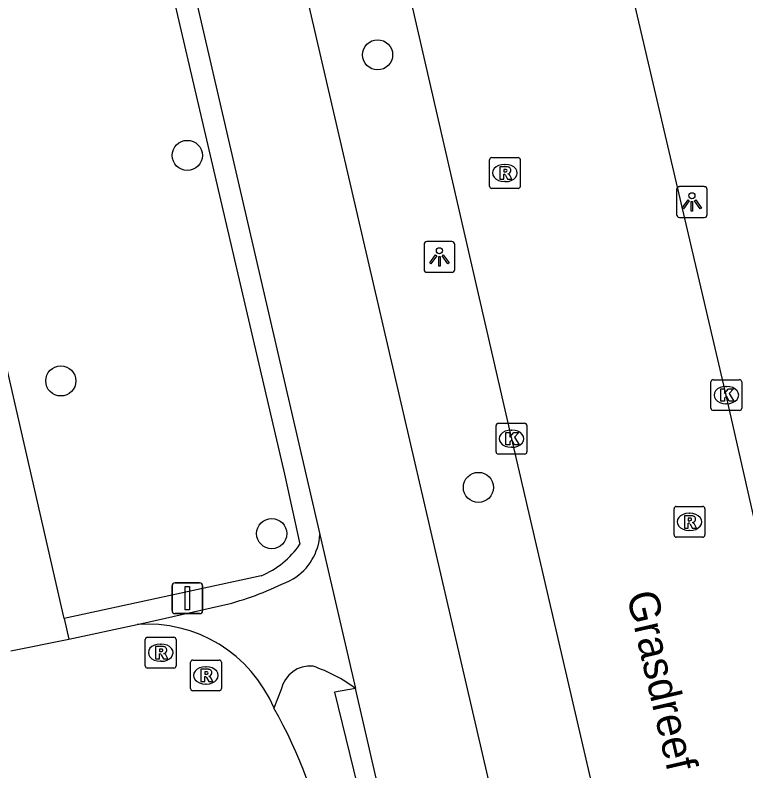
# Model space of a CAD drawing. Extents: x 156414 to 157775, y 382335 to 383765.
# Drawn here: x 156893.94 to 156917.66, y 383335.87 to 383360.41 of the extents above; entities that cross this region are included whole.
import ezdxf

# ---------------------------------------------------------------- set-up
doc = ezdxf.new("R2010")
doc.units = 0
for name, color, linetype in [('IMGEO_Boom', 7, 'Continuous'), ('IMGEO_Fietspad_gesloten', 7, 'Continuous'), ('IMGEO_Haag', 7, 'Continuous'), ('IMGEO_Kolk', 7, 'Continuous'), ('IMGEO_Lichtpunt', 7, 'Continuous'), ('IMGEO_Openbare_ruimte_label', 7, 'Continuous'), ('IMGEO_OVBaan_gesloten', 7, 'Continuous'), ('IMGEO_Rijbaan_lokaal_gesloten', 7, 'Continuous'), ('IMGEO_Rioolput', 7, 'Continuous'), ('IMGEO_Verkeersbordpaal', 7, 'Continuous'), ('IMGEO_Voetpad_open', 7, 'Continuous')]:
    doc.layers.add(name, color=color, linetype=linetype)

msp = doc.modelspace()

# ---------------------------------------------------------------- linework, layer by layer
at = {"layer": 'IMGEO_Boom'}
for centre in [(156905.707, 383359.117), (156899.529, 383355.852), (156895.424, 383348.532), (156908.98, 383345.076), (156902.27, 383343.575)]:
    msp.add_circle(centre, 0.489, dxfattribs=at)
at = {"layer": 'IMGEO_Fietspad_gesloten'}
for points in [[(156891.704, 383395.882), (156903.833, 383343.549)], [(156940.9, 383198.361), (156936.125, 383219.122), (156929.018, 383250), (156909.949, 383332.845), (156900.514, 383373.541)], [(156903.833, 383343.549), (156904.994, 383338.546)], [(156897.898, 383340.623), (156898.147, 383340.676), (156900.98, 383341.322)], [(156902.577, 383338.518), (156902.344, 383337.909)], [(156905.923, 383334.515), (156904.994, 383338.546)]]:
    msp.add_lwpolyline(points, dxfattribs=at)
for centre, radius, start, end in [((156902.019, 383343.66), 1.818, 301.2964, 356.496), ((156897.875, 383352.062), 11.179, 286.1233, 297.0705), ((156903.513, 383338.318), 0.957, 83.734, 167.9332), ((156902.034, 383334.582), 4.947, 53.254, 71.3421)]:
    msp.add_arc(centre, radius, start, end, dxfattribs=at)
at = {"layer": 'IMGEO_Haag'}
for points in [[(156883.266, 383394.465), (156889.593, 383395.89), (156891.094, 383395.807), (156896.19, 383373.344), (156902.688, 383345.505), (156903.183, 383343.229)], [(156901.929, 383342.207), (156895.53, 383340.821)], [(156904.994, 383338.546), (156904.312, 383338.43), (156905.291, 383334.402), (156905.923, 383334.515)]]:
    msp.add_lwpolyline(points, dxfattribs=at)
msp.add_arc((156900.833, 383344.833), 2.845, 292.6641, 325.6954, dxfattribs=at)
at = {"layer": 'IMGEO_Kolk'}
for p, q in [((156916.527, 383347.647), (156916.527, 383348.499)), ((156916.602, 383348.573), (156917.454, 383348.573)), ((156917.528, 383348.499), (156917.528, 383347.647)), ((156917.015, 383348.353), (156917.04, 383348.353)), ((156917.038, 383347.793), (156917.013, 383347.793)), ((156917.454, 383347.573), (156916.602, 383347.573)), ((156909.554, 383346.231), (156909.554, 383347.083)), ((156909.629, 383347.157), (156910.481, 383347.157)), ((156910.555, 383347.083), (156910.555, 383346.231)), ((156910.042, 383346.937), (156910.067, 383346.937)), ((156910.065, 383346.377), (156910.04, 383346.377)), ((156910.481, 383346.157), (156909.629, 383346.157))]:
    msp.add_line(p, q, dxfattribs=at)
for points in [[(156916.527, 383347.647), (156916.527, 383348.499)], [(156916.602, 383348.573), (156917.454, 383348.573)], [(156917.528, 383348.499), (156917.528, 383347.647)], [(156916.848, 383348.273), (156916.971, 383348.273), (156916.971, 383348.122), (156917.101, 383348.273), (156917.265, 383348.273), (156917.119, 383348.122), (156917.272, 383347.873), (156917.12, 383347.873), (156917.035, 383348.037), (156916.971, 383347.97), (156916.971, 383347.873), (156916.848, 383347.873), (156916.848, 383348.273)], [(156917.454, 383347.573), (156916.602, 383347.573)], [(156909.554, 383346.231), (156909.554, 383347.083)], [(156909.629, 383347.157), (156910.481, 383347.157)], [(156910.555, 383347.083), (156910.555, 383346.231)], [(156909.875, 383346.857), (156909.998, 383346.857), (156909.998, 383346.706), (156910.128, 383346.857), (156910.292, 383346.857), (156910.146, 383346.706), (156910.299, 383346.457), (156910.147, 383346.457), (156910.062, 383346.621), (156909.998, 383346.554), (156909.998, 383346.457), (156909.875, 383346.457), (156909.875, 383346.857)], [(156910.481, 383346.157), (156909.629, 383346.157)]]:
    msp.add_lwpolyline(points, dxfattribs=at)
for centre, start, end in [((156916.604, 383348.497), 91.552, 178.448), ((156916.604, 383348.497), 91.552, 178.448), ((156917.452, 383348.497), 1.552, 88.448), ((156917.452, 383348.497), 1.552, 88.448), ((156916.604, 383347.649), 181.552, 268.448), ((156916.604, 383347.649), 181.552, 268.448), ((156917.452, 383347.649), 271.552, 358.448), ((156917.452, 383347.649), 271.552, 358.448), ((156909.631, 383347.081), 91.552, 178.448), ((156909.631, 383347.081), 91.552, 178.448), ((156910.479, 383347.081), 1.552, 88.448), ((156910.479, 383347.081), 1.552, 88.448), ((156909.631, 383346.233), 181.552, 268.448), ((156909.631, 383346.233), 181.552, 268.448), ((156910.479, 383346.233), 271.552, 358.448), ((156910.479, 383346.233), 271.552, 358.448)]:
    msp.add_arc(centre, 0.0765, start, end, dxfattribs=at)
for centre, major_axis, ratio, start_param, end_param in [((156917.014, 383348.073), (-0.387, 0.002), 0.722429, 4.712389, 7.853982), ((156917.039, 383348.073), (-0.39, 0.002), 0.717154, 1.570796, 4.712389), ((156910.041, 383346.657), (-0.387, 0.002), 0.722429, 4.712389, 7.853982), ((156910.066, 383346.657), (-0.39, 0.002), 0.717154, 1.570796, 4.712389)]:
    msp.add_ellipse(centre, major_axis=major_axis, ratio=ratio, start_param=start_param, end_param=end_param, dxfattribs=at)
at = {"layer": 'IMGEO_Lichtpunt'}
for p, q in [((156915.41, 383354.743), (156915.41, 383353.936)), ((156915.41, 383354.743), (156915.41, 383353.936)), ((156916.312, 383354.838), (156915.504, 383354.838)), ((156916.312, 383354.838), (156915.504, 383354.838)), ((156916.406, 383353.936), (156916.406, 383354.743)), ((156916.406, 383353.936), (156916.406, 383354.743)), ((156915.504, 383353.842), (156916.312, 383353.842)), ((156915.504, 383353.842), (156916.312, 383353.842)), ((156907.215, 383352.959), (156907.215, 383352.152)), ((156907.215, 383352.959), (156907.215, 383352.152)), ((156908.117, 383353.054), (156907.309, 383353.054)), ((156908.117, 383353.054), (156907.309, 383353.054)), ((156908.211, 383352.152), (156908.211, 383352.959)), ((156908.211, 383352.152), (156908.211, 383352.959)), ((156907.309, 383352.058), (156908.117, 383352.058)), ((156907.309, 383352.058), (156908.117, 383352.058))]:
    msp.add_line(p, q, dxfattribs=at)
for points in [[(156915.784, 383354.407), (156915.823, 383354.379), (156915.635, 383354.117), (156915.597, 383354.144), (156915.784, 383354.407)], [(156915.996, 383354.379), (156916.034, 383354.406), (156916.221, 383354.144), (156916.182, 383354.116), (156915.996, 383354.379)], [(156915.886, 383354.359), (156915.933, 383354.359), (156915.933, 383354.037), (156915.886, 383354.037), (156915.886, 383354.359)], [(156907.589, 383352.623), (156907.628, 383352.595), (156907.44, 383352.333), (156907.402, 383352.36), (156907.589, 383352.623)], [(156907.691, 383352.575), (156907.738, 383352.575), (156907.738, 383352.253), (156907.691, 383352.253), (156907.691, 383352.575)], [(156907.801, 383352.595), (156907.839, 383352.622), (156908.026, 383352.36), (156907.987, 383352.332), (156907.801, 383352.595)]]:
    msp.add_lwpolyline(points, dxfattribs=at)
for centre in [(156915.909, 383354.541), (156907.714, 383352.757)]:
    msp.add_circle(centre, 0.0994, dxfattribs=at)
for centre, start, end in [((156915.504, 383354.743), 90, 180), ((156915.504, 383354.743), 90, 180), ((156916.312, 383354.743), 0, 90), ((156916.312, 383354.743), 0, 90), ((156915.504, 383353.936), 180, 270), ((156915.504, 383353.936), 180, 270), ((156916.312, 383353.936), 270, 0), ((156916.312, 383353.936), 270, 360), ((156907.309, 383352.959), 90, 180), ((156907.309, 383352.959), 90, 180), ((156908.117, 383352.959), 0, 90), ((156908.117, 383352.959), 0, 90), ((156907.309, 383352.152), 180, 270), ((156907.309, 383352.152), 180, 270), ((156908.117, 383352.152), 270, 0), ((156908.117, 383352.152), 270, 360)]:
    msp.add_arc(centre, 0.0946, start, end, dxfattribs=at)
at = {"layer": 'IMGEO_OVBaan_gesloten'}
for points in [[(156966.653, 383132.564), (156965.636, 383136.958), (156961.996, 383152.751), (156957.51, 383172.189), (156952.648, 383193.045), (156948.081, 383213.092), (156943.691, 383232.123), (156939.593, 383249.999), (156939.341, 383251.098), (156934.742, 383271.089), (156930.329, 383290.11), (156921.33, 383329.097), (156917.027, 383348.073), (156912.337, 383368.106), (156905.568, 383397.246), (156903.19, 383407.661), (156900.763, 383418.179)], [(156903.691, 383374.292), (156905.912, 383364.684), (156910.056, 383346.657), (156914.565, 383327.212), (156919.339, 383306.196), (156928.184, 383268.218), (156932.364, 383250), (156937.12, 383229.206), (156941.291, 383211.195), (156946.08, 383190.398), (156950.701, 383170.43), (156955.088, 383151.44), (156959.779, 383131.147)]]:
    msp.add_lwpolyline(points, dxfattribs=at)
at = {"layer": 'IMGEO_Rijbaan_lokaal_gesloten'}
for points in [[(156895.683, 383340.152), (156897.898, 383340.623)], [(156893.802, 383339.768), (156895.683, 383340.152)]]:
    msp.add_lwpolyline(points, dxfattribs=at)
for centre, radius, start, end in [((156898.249, 383336.199), 4.438, 22.6616, 94.5355), ((156888.779, 383330.233), 15.586, 10.8065, 29.5058)]:
    msp.add_arc(centre, radius, start, end, dxfattribs=at)
at = {"layer": 'IMGEO_Rioolput'}
for p, q in [((156909.339, 383354.855), (156909.339, 383355.707)), ((156909.414, 383355.781), (156910.266, 383355.781)), ((156910.34, 383355.707), (156910.34, 383354.855)), ((156909.827, 383355.561), (156909.852, 383355.561)), ((156909.85, 383355.001), (156909.825, 383355.001)), ((156910.266, 383354.781), (156909.414, 383354.781)), ((156915.329, 383343.532), (156915.329, 383344.384)), ((156915.404, 383344.458), (156916.256, 383344.458)), ((156916.33, 383344.384), (156916.33, 383343.532)), ((156915.817, 383344.238), (156915.842, 383344.238)), ((156915.84, 383343.678), (156915.815, 383343.678)), ((156916.256, 383343.458), (156915.404, 383343.458)), ((156898.241, 383340.211), (156899.093, 383340.211)), ((156898.166, 383339.285), (156898.166, 383340.137)), ((156898.654, 383339.991), (156898.679, 383339.991)), ((156899.167, 383340.137), (156899.167, 383339.285)), ((156898.677, 383339.431), (156898.652, 383339.431)), ((156899.709, 383339.473), (156900.561, 383339.473)), ((156899.093, 383339.211), (156898.241, 383339.211)), ((156899.634, 383338.547), (156899.634, 383339.399)), ((156900.122, 383339.253), (156900.147, 383339.253)), ((156900.635, 383339.399), (156900.635, 383338.547)), ((156900.145, 383338.693), (156900.12, 383338.693)), ((156900.561, 383338.473), (156899.709, 383338.473))]:
    msp.add_line(p, q, dxfattribs=at)
for points in [[(156909.339, 383354.855), (156909.339, 383355.707)], [(156909.414, 383355.781), (156910.266, 383355.781)], [(156910.34, 383355.707), (156910.34, 383354.855)], [(156909.928, 383355.479), (156909.676, 383355.481), (156909.676, 383355.081)], [(156909.854, 383355.4), (156909.8, 383355.4), (156909.8, 383355.319)], [(156909.676, 383355.081), (156909.8, 383355.081), (156909.8, 383355.243), (156909.811, 383355.243)], [(156909.8, 383355.319), (156909.852, 383355.319)], [(156909.858, 383355.214), (156909.929, 383355.081), (156910.069, 383355.081), (156910.004, 383355.207)], [(156910.266, 383354.781), (156909.414, 383354.781)], [(156915.329, 383343.532), (156915.329, 383344.384)], [(156915.404, 383344.458), (156916.256, 383344.458)], [(156916.33, 383344.384), (156916.33, 383343.532)], [(156915.918, 383344.156), (156915.666, 383344.158), (156915.666, 383343.758)], [(156915.844, 383344.077), (156915.79, 383344.077), (156915.79, 383343.996)], [(156915.666, 383343.758), (156915.79, 383343.758), (156915.79, 383343.92), (156915.801, 383343.92)], [(156915.79, 383343.996), (156915.842, 383343.996)], [(156915.848, 383343.891), (156915.919, 383343.758), (156916.059, 383343.758), (156915.994, 383343.884)], [(156916.256, 383343.458), (156915.404, 383343.458)], [(156898.241, 383340.211), (156899.093, 383340.211)], [(156898.166, 383339.285), (156898.166, 383340.137)], [(156898.755, 383339.909), (156898.503, 383339.911), (156898.503, 383339.511)], [(156899.167, 383340.137), (156899.167, 383339.285)], [(156898.503, 383339.511), (156898.627, 383339.511), (156898.627, 383339.673), (156898.638, 383339.673)], [(156898.681, 383339.83), (156898.627, 383339.83), (156898.627, 383339.749)], [(156898.627, 383339.749), (156898.679, 383339.749)], [(156898.685, 383339.644), (156898.756, 383339.511), (156898.896, 383339.511), (156898.831, 383339.637)], [(156899.709, 383339.473), (156900.561, 383339.473)], [(156899.093, 383339.211), (156898.241, 383339.211)], [(156899.634, 383338.547), (156899.634, 383339.399)], [(156900.223, 383339.171), (156899.971, 383339.173), (156899.971, 383338.773)], [(156900.635, 383339.399), (156900.635, 383338.547)], [(156899.971, 383338.773), (156900.095, 383338.773), (156900.095, 383338.935), (156900.106, 383338.935)], [(156900.149, 383339.092), (156900.095, 383339.092), (156900.095, 383339.011)], [(156900.095, 383339.011), (156900.147, 383339.011)], [(156900.153, 383338.906), (156900.224, 383338.773), (156900.364, 383338.773), (156900.299, 383338.899)], [(156900.561, 383338.473), (156899.709, 383338.473)]]:
    msp.add_lwpolyline(points, dxfattribs=at)
for centre, radius, start, end in [((156909.416, 383355.705), 0.0765, 91.552, 178.448), ((156909.416, 383355.705), 0.0765, 91.552, 178.448), ((156910.264, 383355.705), 0.0765, 1.552, 88.448), ((156910.264, 383355.705), 0.0765, 1.552, 88.448), ((156909.86, 383355.304), 0.0964, 77.0061, 93.1865), ((156909.874, 383355.361), 0.0378, 276.6634, 79.6772), ((156909.927, 383355.369), 0.109, 350.3612, 89.416), ((156909.81, 383355.19), 0.0533, 26.0293, 88.6989), ((156909.836, 383355.508), 0.19, 274.7715, 282.9687), ((156909.925, 383355.369), 0.112, 277.5842, 350.9817), ((156909.909, 383355.154), 0.108, 29.5134, 73.7905), ((156909.416, 383354.857), 0.0765, 181.552, 268.448), ((156909.416, 383354.857), 0.0765, 181.552, 268.448), ((156910.264, 383354.857), 0.0765, 271.552, 358.448), ((156910.264, 383354.857), 0.0765, 271.552, 358.448), ((156915.406, 383344.382), 0.0765, 91.552, 178.448), ((156915.406, 383344.382), 0.0765, 91.552, 178.448), ((156916.254, 383344.382), 0.0765, 1.552, 88.448), ((156916.254, 383344.382), 0.0765, 1.552, 88.448), ((156915.85, 383343.981), 0.0964, 77.0061, 93.1865), ((156915.864, 383344.038), 0.0378, 276.6634, 79.6772), ((156915.917, 383344.046), 0.109, 350.3612, 89.416), ((156915.8, 383343.867), 0.0533, 26.0293, 88.6989), ((156915.826, 383344.185), 0.19, 274.7715, 282.9687), ((156915.915, 383344.046), 0.112, 277.5842, 350.9817), ((156915.899, 383343.831), 0.108, 29.5134, 73.7905), ((156915.406, 383343.534), 0.0765, 181.552, 268.448), ((156915.406, 383343.534), 0.0765, 181.552, 268.448), ((156916.254, 383343.534), 0.0765, 271.552, 358.448), ((156916.254, 383343.534), 0.0765, 271.552, 358.448), ((156898.243, 383340.135), 0.0765, 91.552, 178.448), ((156898.243, 383340.135), 0.0765, 91.552, 178.448), ((156899.091, 383340.135), 0.0765, 1.552, 88.448), ((156899.091, 383340.135), 0.0765, 1.552, 88.448), ((156898.754, 383339.799), 0.109, 350.3612, 89.416), ((156898.637, 383339.62), 0.0533, 26.0293, 88.6989), ((156898.663, 383339.938), 0.19, 274.7715, 282.9687), ((156898.687, 383339.734), 0.0964, 77.0061, 93.1865), ((156898.701, 383339.791), 0.0378, 276.6634, 79.6772), ((156898.752, 383339.799), 0.112, 277.5842, 350.9817), ((156898.736, 383339.584), 0.108, 29.5134, 73.7905), ((156899.711, 383339.397), 0.0765, 91.552, 178.448), ((156899.711, 383339.397), 0.0765, 91.552, 178.448), ((156900.559, 383339.397), 0.0765, 1.552, 88.448), ((156900.559, 383339.397), 0.0765, 1.552, 88.448), ((156898.243, 383339.287), 0.0765, 181.552, 268.448), ((156898.243, 383339.287), 0.0765, 181.552, 268.448), ((156899.091, 383339.287), 0.0765, 271.552, 358.448), ((156899.091, 383339.287), 0.0765, 271.552, 358.448), ((156900.222, 383339.061), 0.109, 350.3612, 89.416), ((156900.105, 383338.882), 0.0533, 26.0293, 88.6989), ((156900.131, 383339.2), 0.19, 274.7715, 282.9687), ((156900.155, 383338.996), 0.0964, 77.0061, 93.1865), ((156900.169, 383339.053), 0.0378, 276.6634, 79.6772), ((156900.22, 383339.061), 0.112, 277.5842, 350.9817), ((156900.204, 383338.846), 0.108, 29.5134, 73.7905), ((156899.711, 383338.549), 0.0765, 181.552, 268.448), ((156899.711, 383338.549), 0.0765, 181.552, 268.448), ((156900.559, 383338.549), 0.0765, 271.552, 358.448), ((156900.559, 383338.549), 0.0765, 271.552, 358.448)]:
    msp.add_arc(centre, radius, start, end, dxfattribs=at)
for centre, major_axis, ratio, start_param, end_param in [((156909.826, 383355.281), (-0.387, 0.002), 0.722429, 4.712389, 7.853982), ((156909.851, 383355.281), (-0.39, 0.002), 0.717154, 1.570796, 4.712389), ((156915.816, 383343.958), (-0.387, 0.002), 0.722429, 4.712389, 7.853982), ((156915.841, 383343.958), (-0.39, 0.002), 0.717154, 1.570796, 4.712389), ((156898.653, 383339.711), (-0.387, 0.002), 0.722429, 4.712389, 7.853982), ((156898.678, 383339.711), (-0.39, 0.002), 0.717154, 1.570796, 4.712389), ((156900.121, 383338.973), (-0.387, 0.002), 0.722429, 4.712389, 7.853982), ((156900.146, 383338.973), (-0.39, 0.002), 0.717154, 1.570796, 4.712389)]:
    msp.add_ellipse(centre, major_axis=major_axis, ratio=ratio, start_param=start_param, end_param=end_param, dxfattribs=at)
at = {"layer": 'IMGEO_Verkeersbordpaal'}
for p, q in [((156899.036, 383341.08), (156899.036, 383341.88)), ((156899.036, 383341.88), (156899.036, 383341.08)), ((156899.136, 383341.98), (156899.926, 383341.98)), ((156899.926, 383341.98), (156899.136, 383341.98)), ((156900.026, 383341.88), (156900.026, 383341.08)), ((156900.026, 383341.08), (156900.026, 383341.88)), ((156899.926, 383340.98), (156899.136, 383340.98)), ((156899.136, 383340.98), (156899.926, 383340.98))]:
    msp.add_line(p, q, dxfattribs=at)
msp.add_lwpolyline([(156899.456, 383341.855), (156899.606, 383341.855), (156899.606, 383341.105), (156899.456, 383341.105), (156899.456, 383341.855)], dxfattribs=at)
for centre, start, end in [((156899.136, 383341.88), 90, 180), ((156899.136, 383341.88), 90, 180), ((156899.926, 383341.88), 0, 90), ((156899.926, 383341.88), 360, 90), ((156899.136, 383341.08), 180, 270), ((156899.136, 383341.08), 180, 270), ((156899.926, 383341.08), 270, 0), ((156899.926, 383341.08), 270, 0)]:
    msp.add_arc(centre, 0.1, start, end, dxfattribs=at)
at = {"layer": 'IMGEO_Voetpad_open'}
for points in [[(156895.53, 383340.821), (156883.266, 383394.465)], [(156895.53, 383340.821), (156895.683, 383340.152)]]:
    msp.add_lwpolyline(points, dxfattribs=at)

# ---------------------------------------------------------------- texts
at = {"layer": 'IMGEO_Openbare_ruimte_label'}
msp.add_text('Grasdreef', height=1, rotation=283.0075, dxfattribs=at).set_placement((156913.788, 383341.599))

doc.saveas('drawing.dxf')
